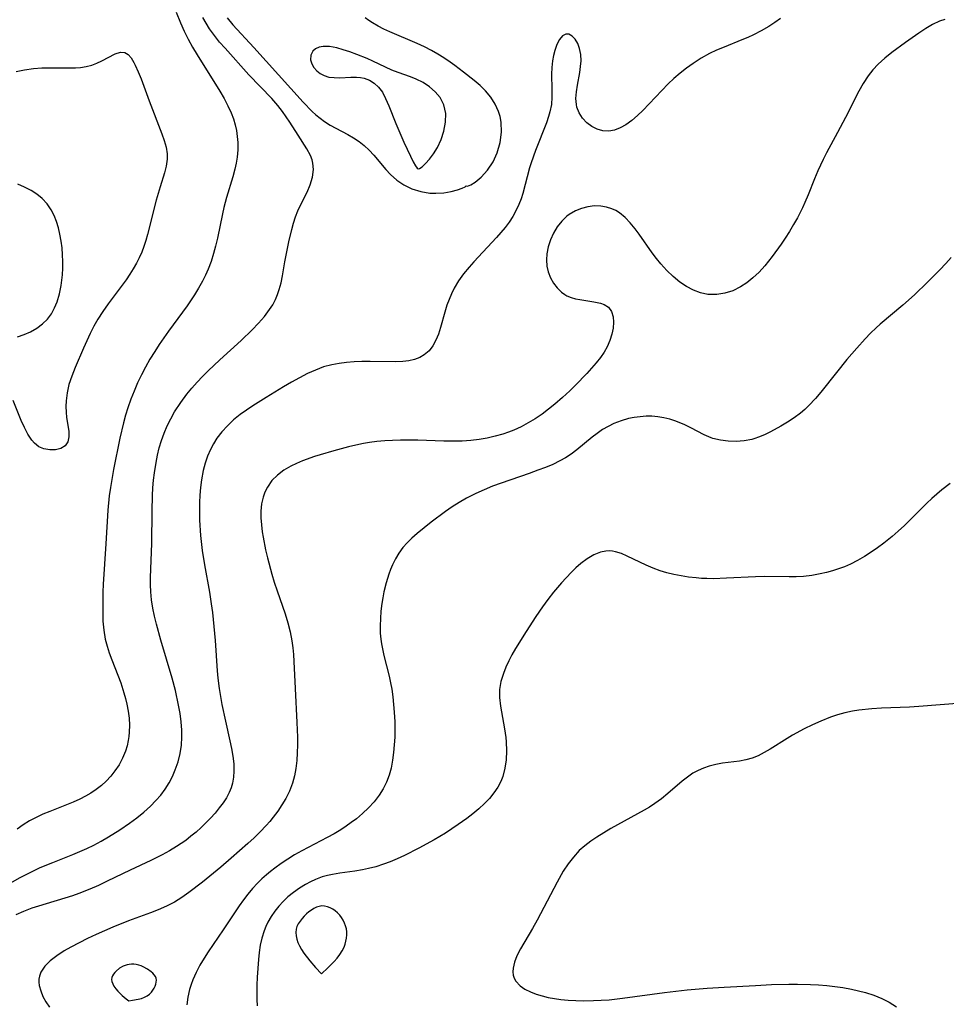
# Model space of a CAD drawing. Header units: inches. Extents: x 1073367 to 1082519, y 1569854 to 1574957.
# Tile 447 of 565: x 1078256 to 1078448, y 1574098 to 1574302. Entities that reach past the tile are written whole.
import ezdxf

# ---------------------------------------------------------------- set-up
doc = ezdxf.new("R2010")
doc.units = ezdxf.units.IN
doc.header["$MEASUREMENT"] = 0
doc.layers.add('CGG_CurvaNivelLidar_v1', color=7, linetype='Continuous', lineweight=30, true_color=0x008008)

msp = doc.modelspace()

# ---------------------------------------------------------------- linework, layer by layer
at = {"layer": 'CGG_CurvaNivelLidar_v1'}
for points in [[(1078249.4523, 1574120.5895, 71), (1078255.9772, 1574124.2578, 71), (1078257.8747, 1574125.2798, 71), (1078260.097, 1574126.3401, 71), (1078262.7227, 1574127.4251, 71), (1078266.9109, 1574129.0509, 71), (1078268.3529, 1574129.6517, 71), (1078269.8036, 1574130.3131, 71), (1078271.2336, 1574131.0212, 71), (1078272.7689, 1574131.8392, 71), (1078274.2806, 1574132.7014, 71), (1078276.6121, 1574134.1487, 71), (1078278.6299, 1574135.524, 71), (1078280.1604, 1574136.6579, 71), (1078281.632, 1574137.85, 71), (1078283.0256, 1574139.1126, 71), (1078284.1087, 1574140.2264, 71), (1078285.1151, 1574141.3975, 71), (1078286.0357, 1574142.6251, 71), (1078286.856, 1574143.9117, 71), (1078287.2123, 1574144.5576, 71), (1078287.7058, 1574145.5714, 71), (1078288.1405, 1574146.612, 71), (1078288.7097, 1574148.2911, 71), (1078289.1379, 1574150.0128, 71), (1078289.4126, 1574151.7679, 71), (1078289.5151, 1574153.4123, 71), (1078289.4942, 1574154.8179, 71), (1078289.3592, 1574156.5547, 71), (1078289.1295, 1574158.2975, 71), (1078288.8248, 1574160.0424, 71), (1078288.1601, 1574163.0454, 71), (1078287.4667, 1574165.6634, 71), (1078285.1478, 1574173.4907, 71), (1078284.2425, 1574176.8155, 71), (1078283.8417, 1574178.5096, 71), (1078283.5011, 1574180.1841, 71), (1078283.2315, 1574181.8626, 71), (1078283.0537, 1574183.546, 71), (1078282.9862, 1574185.0283, 71), (1078282.9853, 1574186.515, 71), (1078283.2798, 1574193.5629, 71), (1078283.3331, 1574200.2792, 71), (1078283.4125, 1574203.5484, 71), (1078283.5089, 1574205.114, 71), (1078283.6471, 1574206.6746, 71), (1078283.8261, 1574208.2283, 71), (1078284.1503, 1574210.3774, 71), (1078284.4461, 1574211.893, 71), (1078284.8078, 1574213.3896, 71), (1078285.2741, 1574214.9451, 71), (1078285.8283, 1574216.4698, 71), (1078286.4752, 1574217.9711, 71), (1078287.2027, 1574219.4372, 71), (1078288.0045, 1574220.8672, 71), (1078289.2622, 1574222.8194, 71), (1078290.5503, 1574224.5498, 71), (1078291.5805, 1574225.8053, 71), (1078292.6562, 1574227.0285, 71), (1078293.7725, 1574228.2204, 71), (1078294.9484, 1574229.4049, 71), (1078297.3798, 1574231.7019, 71), (1078301.7918, 1574235.6833, 71), (1078304.101, 1574237.8927, 71), (1078305.4017, 1574239.2553, 71), (1078306.6153, 1574240.6609, 71), (1078307.712, 1574242.1214, 71), (1078308.3478, 1574243.1144, 71), (1078308.9098, 1574244.1576, 71), (1078309.3593, 1574245.1915, 71), (1078309.727, 1574246.2569, 71), (1078310.0927, 1574247.6553, 71), (1078310.3791, 1574249.0821, 71), (1078310.8805, 1574251.9769, 71), (1078311.7004, 1574256.1341, 71), (1078312.291, 1574258.735, 71), (1078312.6373, 1574260.0028, 71), (1078313.0684, 1574261.3366, 71), (1078313.5746, 1574262.6158, 71), (1078314.2073, 1574263.9202, 71), (1078315.515, 1574266.4424, 71), (1078316.1534, 1574267.9999, 71), (1078316.5964, 1574269.5783, 71), (1078316.7888, 1574271.1492, 71), (1078316.6972, 1574272.4831, 71), (1078316.5304, 1574273.1847, 71), (1078316.2012, 1574274.0681, 71), (1078315.461, 1574275.4655, 71), (1078313.605, 1574278.2859, 71), (1078311.8754, 1574280.9892, 71), (1078310.3648, 1574283.1691, 71), (1078309.3962, 1574284.4147, 71), (1078308.1513, 1574285.8624, 71), (1078303.4264, 1574290.8272, 71), (1078298.4619, 1574296.3008, 71), (1078297.3375, 1574297.6024, 71), (1078296.2648, 1574298.9384, 71), (1078295.266, 1574300.3211, 71), (1078294.5286, 1574301.4805, 71), (1078293.8568, 1574302.6763, 71)], [(1078413.7377, 1574302.4977, 71.5), (1078412.539, 1574301.6528, 71.5), (1078411.3051, 1574300.8541, 71.5), (1078409.7261, 1574299.9232, 71.5), (1078408.0995, 1574299.0773, 71.5), (1078406.9016, 1574298.5304, 71.5), (1078405.685, 1574298.0216, 71.5), (1078401.9956, 1574296.567, 71.5), (1078400.4574, 1574295.9233, 71.5), (1078398.9556, 1574295.2208, 71.5), (1078397.256, 1574294.2806, 71.5), (1078395.5823, 1574293.1795, 71.5), (1078394.2061, 1574292.1926, 71.5), (1078392.8662, 1574291.1541, 71.5), (1078391.5824, 1574290.0506, 71.5), (1078390.3965, 1574288.9045, 71.5), (1078385.1471, 1574283.4229, 71.5), (1078384.0139, 1574282.3252, 71.5), (1078382.8398, 1574281.3223, 71.5), (1078381.6266, 1574280.4526, 71.5), (1078380.4655, 1574279.8027, 71.5), (1078379.2841, 1574279.3441, 71.5), (1078378.0954, 1574279.1219, 71.5), (1078376.862, 1574279.183, 71.5), (1078375.6666, 1574279.5116, 71.5), (1078374.5437, 1574280.069, 71.5), (1078373.5094, 1574280.8449, 71.5), (1078372.6231, 1574281.793, 71.5), (1078371.9251, 1574282.8843, 71.5), (1078371.4672, 1574284.0999, 71.5), (1078371.3636, 1574284.6179, 71.5), (1078371.2784, 1574285.9151, 71.5), (1078371.3665, 1574287.2736, 71.5), (1078371.5667, 1574288.6674, 71.5), (1078372.055, 1574291.302, 71.5), (1078372.2415, 1574292.5145, 71.5), (1078372.3337, 1574293.7008, 71.5), (1078372.2729, 1574295.008, 71.5), (1078372.0393, 1574296.2249, 71.5), (1078371.6455, 1574297.3028, 71.5), (1078371.116, 1574298.1771, 71.5), (1078370.4911, 1574298.8283, 71.5), (1078369.821, 1574299.2103, 71.5), (1078369.1535, 1574299.2616, 71.5), (1078368.4726, 1574298.8859, 71.5), (1078367.8577, 1574298.136, 71.5), (1078367.3182, 1574297.105, 71.5), (1078366.8675, 1574295.8652, 71.5), (1078366.5947, 1574294.8135, 71.5), (1078366.3951, 1574293.6928, 71.5), (1078366.2641, 1574292.3241, 71.5), (1078366.2236, 1574290.9104, 71.5), (1078366.2914, 1574287.763, 71.5), (1078366.2848, 1574286.1853, 71.5), (1078366.1631, 1574284.62, 71.5), (1078365.8841, 1574283.1515, 71.5), (1078365.5953, 1574282.1223, 71.5), (1078365.1433, 1574280.807, 71.5), (1078362.8758, 1574275.0859, 71.5), (1078361.9508, 1574272.5043, 71.5), (1078361.6274, 1574271.4779, 71.5), (1078360.2452, 1574266.1981, 71.5), (1078359.8696, 1574265.0441, 71.5), (1078359.4349, 1574263.9124, 71.5), (1078358.8917, 1574262.7184, 71.5), (1078358.1975, 1574261.4332, 71.5), (1078357.4061, 1574260.2051, 71.5), (1078356.5838, 1574259.1219, 71.5), (1078355.6976, 1574258.0767, 71.5), (1078354.772, 1574257.0496, 71.5), (1078350.0696, 1574251.995, 71.5), (1078349.0841, 1574250.8889, 71.5), (1078347.9488, 1574249.5009, 71.5), (1078346.9104, 1574248.0567, 71.5), (1078345.9988, 1574246.5457, 71.5), (1078345.429, 1574245.3938, 71.5), (1078344.9342, 1574244.2096, 71.5), (1078344.5042, 1574243.0033, 71.5), (1078344.0577, 1574241.5425, 71.5), (1078343.1714, 1574238.3815, 71.5), (1078342.7345, 1574237.0307, 71.5), (1078342.224, 1574235.7586, 71.5), (1078341.5983, 1574234.5973, 71.5), (1078340.7891, 1574233.5483, 71.5), (1078339.8117, 1574232.6886, 71.5), (1078338.8561, 1574232.1307, 71.5), (1078337.801, 1574231.7253, 71.5), (1078336.6026, 1574231.4503, 71.5), (1078335.3341, 1574231.2991, 71.5), (1078333.7548, 1574231.2335, 71.5), (1078328.5876, 1574231.3202, 71.5), (1078326.8252, 1574231.3006, 71.5), (1078325.2579, 1574231.2368, 71.5), (1078323.6949, 1574231.1182, 71.5), (1078322.1442, 1574230.9281, 71.5), (1078320.6142, 1574230.646, 71.5), (1078318.9156, 1574230.1883, 71.5), (1078317.2192, 1574229.5599, 71.5), (1078315.5608, 1574228.8062, 71.5), (1078313.9274, 1574227.9648, 71.5), (1078312.2436, 1574227.0281, 71.5), (1078310.5702, 1574226.0507, 71.5), (1078306.9817, 1574223.875, 71.5), (1078304.2342, 1574222.144, 71.5), (1078302.8966, 1574221.2439, 71.5), (1078301.6003, 1574220.3045, 71.5), (1078300.2303, 1574219.2, 71.5), (1078298.9522, 1574218.0147, 71.5), (1078297.8055, 1574216.7559, 71.5), (1078296.7782, 1574215.4108, 71.5), (1078296.0506, 1574214.2769, 71.5), (1078295.4166, 1574213.0908, 71.5), (1078294.8221, 1574211.6896, 71.5), (1078294.34, 1574210.2346, 71.5), (1078293.9521, 1574208.7383, 71.5), (1078293.5773, 1574206.7898, 71.5), (1078293.364, 1574205.2064, 71.5), (1078293.2228, 1574203.6059, 71.5), (1078293.1532, 1574202.0521, 71.5), (1078293.1389, 1574200.4905, 71.5), (1078293.1911, 1574198.3811, 71.5), (1078293.3967, 1574195.2177, 71.5), (1078293.7379, 1574192.1427, 71.5), (1078294.1969, 1574189.1643, 71.5), (1078295.2182, 1574183.4874, 71.5), (1078295.5974, 1574181.048, 71.5), (1078295.8267, 1574179.2748, 71.5), (1078296.412, 1574173.4668, 71.5), (1078296.861, 1574167.1475, 71.5), (1078296.9979, 1574165.6037, 71.5), (1078297.2544, 1574163.4812, 71.5), (1078297.5082, 1574161.8619, 71.5), (1078297.8235, 1574160.1492, 71.5), (1078298.548, 1574156.7478, 71.5), (1078299.4882, 1574152.6171, 71.5), (1078299.8121, 1574151.026, 71.5), (1078300.0783, 1574149.4509, 71.5), (1078300.2576, 1574147.8959, 71.5), (1078300.3146, 1574146.3673, 71.5), (1078300.2362, 1574145.0933, 71.5), (1078300.0161, 1574143.8533, 71.5), (1078299.7138, 1574142.8616, 71.5), (1078299.3107, 1574141.8991, 71.5), (1078298.7385, 1574140.826, 71.5), (1078298.0694, 1574139.7864, 71.5), (1078297.2625, 1574138.702, 71.5), (1078296.3836, 1574137.6456, 71.5), (1078295.4492, 1574136.6124, 71.5), (1078294.4889, 1574135.6186, 71.5), (1078293.4895, 1574134.6492, 71.5), (1078292.4505, 1574133.7111, 71.5), (1078291.393, 1574132.8297, 71.5), (1078290.2971, 1574131.9891, 71.5), (1078289.3558, 1574131.323, 71.5), (1078288.3892, 1574130.6895, 71.5), (1078286.9316, 1574129.8202, 71.5), (1078285.4345, 1574129.007, 71.5), (1078283.0404, 1574127.814, 71.5), (1078278.7672, 1574125.7992, 71.5), (1078274.0199, 1574123.4959, 71.5), (1078272.2126, 1574122.6426, 71.5), (1078270.3865, 1574121.8348, 71.5), (1078268.1176, 1574120.9472, 71.5), (1078266.8307, 1574120.5048, 71.5), (1078259.7782, 1574118.3634, 71.5), (1078258.3632, 1574117.8884, 71.5), (1078256.678, 1574117.2452, 71.5), (1078255.0362, 1574116.5333, 71.5)], [(1078288.2993, 1574303.824, 70.5), (1078289.2239, 1574301.5698, 70.5), (1078289.9967, 1574299.8585, 70.5), (1078290.8256, 1574298.1772, 70.5), (1078291.7196, 1574296.5343, 70.5), (1078292.6884, 1574294.9217, 70.5), (1078297.3874, 1574287.3789, 70.5), (1078298.2649, 1574285.8935, 70.5), (1078299.0733, 1574284.3944, 70.5), (1078299.768, 1574282.9001, 70.5), (1078300.2074, 1574281.6925, 70.5), (1078300.5537, 1574280.4551, 70.5), (1078300.8078, 1574279.2333, 70.5), (1078300.9846, 1574277.9963, 70.5), (1078301.0841, 1574276.7496, 70.5), (1078301.0963, 1574275.2258, 70.5), (1078300.9776, 1574273.7038, 70.5), (1078300.7794, 1574272.4763, 70.5), (1078300.5089, 1574271.2517, 70.5), (1078300.0789, 1574269.6358, 70.5), (1078298.7948, 1574265.3316, 70.5), (1078298.2431, 1574263.2968, 70.5), (1078297.9277, 1574261.9536, 70.5), (1078296.896, 1574256.9378, 70.5), (1078296.5162, 1574255.2782, 70.5), (1078296.0939, 1574253.7166, 70.5), (1078295.5577, 1574252.0855, 70.5), (1078294.9375, 1574250.4836, 70.5), (1078294.38, 1574249.2114, 70.5), (1078293.7689, 1574247.9629, 70.5), (1078292.9773, 1574246.5296, 70.5), (1078292.1172, 1574245.1305, 70.5), (1078290.5859, 1574242.8964, 70.5), (1078286.7269, 1574237.6395, 70.5), (1078284.8088, 1574234.8507, 70.5), (1078283.8688, 1574233.3952, 70.5), (1078282.8905, 1574231.7966, 70.5), (1078281.9625, 1574230.1715, 70.5), (1078281.1076, 1574228.5426, 70.5), (1078280.3116, 1574226.8864, 70.5), (1078279.5765, 1574225.2041, 70.5), (1078278.9093, 1574223.4953, 70.5), (1078278.3112, 1574221.7405, 70.5), (1078277.8379, 1574220.1732, 70.5), (1078277.4056, 1574218.592, 70.5), (1078276.6401, 1574215.3997, 70.5), (1078275.3189, 1574208.9306, 70.5), (1078274.664, 1574205.2205, 70.5), (1078274.4081, 1574203.4389, 70.5), (1078274.1142, 1574200.4554, 70.5), (1078273.7205, 1574193.4972, 70.5), (1078273.2041, 1574185.1521, 70.5), (1078273.1338, 1574183.5003, 70.5), (1078273.0728, 1574180.5644, 70.5), (1078273.0794, 1574179.1088, 70.5), (1078273.1326, 1574177.4379, 70.5), (1078273.2998, 1574175.5633, 70.5), (1078273.6163, 1574173.7142, 70.5), (1078273.9872, 1574172.2793, 70.5), (1078274.444, 1574170.8598, 70.5), (1078274.9588, 1574169.4494, 70.5), (1078276.8195, 1574164.6547, 70.5), (1078277.497, 1574162.616, 70.5), (1078277.8217, 1574161.4347, 70.5), (1078278.0962, 1574160.2461, 70.5), (1078278.3602, 1574158.7824, 70.5), (1078278.5383, 1574157.3183, 70.5), (1078278.6209, 1574155.8603, 70.5), (1078278.5927, 1574154.416, 70.5), (1078278.5101, 1574153.5297, 70.5), (1078278.3817, 1574152.7098, 70.5), (1078278.1271, 1574151.6002, 70.5), (1078277.7876, 1574150.5141, 70.5), (1078277.1941, 1574149.0719, 70.5), (1078276.4655, 1574147.6892, 70.5), (1078275.6107, 1574146.3772, 70.5), (1078274.7498, 1574145.2857, 70.5), (1078273.7944, 1574144.27, 70.5), (1078272.8004, 1574143.3805, 70.5), (1078271.737, 1574142.5606, 70.5), (1078270.6172, 1574141.8037, 70.5), (1078269.5023, 1574141.1359, 70.5), (1078268.3482, 1574140.5269, 70.5), (1078266.9815, 1574139.9025, 70.5), (1078265.5823, 1574139.3345, 70.5), (1078262.0767, 1574138.0012, 70.5), (1078260.6424, 1574137.4106, 70.5), (1078259.2408, 1574136.757, 70.5), (1078257.8906, 1574136.0215, 70.5), (1078256.5846, 1574135.2069, 70.5), (1078255.3172, 1574134.3268, 70.5)], [(1078298.8869, 1574302.6463, 71.5), (1078300.079, 1574301.1842, 71.5), (1078304.4448, 1574296.4368, 71.5), (1078314.7056, 1574285.1114, 71.5), (1078316.5654, 1574283.197, 71.5), (1078317.2961, 1574282.5256, 71.5), (1078318.1951, 1574281.7862, 71.5), (1078319.1334, 1574281.108, 71.5), (1078320.285, 1574280.385, 71.5), (1078321.4681, 1574279.7228, 71.5), (1078323.9354, 1574278.4203, 71.5), (1078325.1263, 1574277.7249, 71.5), (1078326.2708, 1574276.9606, 71.5), (1078327.3503, 1574276.1136, 71.5), (1078328.375, 1574275.1513, 71.5), (1078329.3392, 1574274.1155, 71.5), (1078331.8578, 1574271.1374, 71.5), (1078332.777, 1574270.1046, 71.5), (1078334.1155, 1574268.9196, 71.5), (1078335.5878, 1574267.9594, 71.5), (1078337.2318, 1574267.1758, 71.5), (1078339.0635, 1574266.5844, 71.5), (1078340.9408, 1574266.2664, 71.5), (1078342.2067, 1574266.2154, 71.5), (1078343.873, 1574266.3213, 71.5), (1078345.3886, 1574266.5718, 71.5), (1078346.6796, 1574266.9047, 71.5), (1078347.6737, 1574267.2576, 71.5), (1078348.2882, 1574267.5547, 71.5), (1078348.5, 1574267.7416, 71.5), (1078348.7852, 1574267.7159, 71.5), (1078349.4327, 1574267.9711, 71.5), (1078350.3289, 1574268.5054, 71.5), (1078351.6034, 1574269.5514, 71.5), (1078352.907, 1574270.9889, 71.5), (1078354.0818, 1574272.7529, 71.5), (1078354.9364, 1574274.6171, 71.5), (1078355.5421, 1574276.7588, 71.5), (1078355.8121, 1574278.9193, 71.5), (1078355.7472, 1574280.9699, 71.5), (1078355.5356, 1574282.1421, 71.5), (1078355.1927, 1574283.2005, 71.5), (1078354.482, 1574284.7273, 71.5), (1078353.5816, 1574286.1593, 71.5), (1078352.5093, 1574287.4813, 71.5), (1078351.3731, 1574288.6011, 71.5), (1078350.1419, 1574289.6527, 71.5), (1078347.9712, 1574291.3682, 71.5), (1078346.1184, 1574292.7584, 71.5), (1078345.1485, 1574293.446, 71.5), (1078343.8898, 1574294.2977, 71.5), (1078342.6034, 1574295.1089, 71.5), (1078341.2822, 1574295.8636, 71.5), (1078339.8198, 1574296.5994, 71.5), (1078338.3247, 1574297.2777, 71.5), (1078332.6495, 1574299.698, 71.5), (1078331.4216, 1574300.2751, 71.5), (1078330.2272, 1574300.8885, 71.5), (1078329.0777, 1574301.551, 71.5), (1078328.2858, 1574302.0653, 71.5), (1078327.5279, 1574302.6155, 71.5)], [(1078447.8171, 1574302.2701, 72), (1078446.72, 1574301.9236, 72), (1078445.2799, 1574301.2485, 72), (1078443.8536, 1574300.4003, 72), (1078442.4234, 1574299.4433, 72), (1078439.6546, 1574297.4777, 72), (1078436.8327, 1574295.398, 72), (1078435.366, 1574294.2326, 72), (1078433.9778, 1574292.9876, 72), (1078432.8722, 1574291.8222, 72), (1078431.8699, 1574290.5676, 72), (1078430.852, 1574289.0172, 72), (1078429.938, 1574287.3821, 72), (1078427.2157, 1574281.967, 72), (1078425.5606, 1574278.8291, 72), (1078423.2675, 1574274.5855, 72), (1078422.5717, 1574273.2314, 72), (1078421.4577, 1574270.8502, 72), (1078420.7726, 1574269.216, 72), (1078419.4574, 1574265.9198, 72), (1078418.7685, 1574264.2834, 72), (1078418.2814, 1574263.2137, 72), (1078417.2318, 1574261.1452, 72), (1078416.4318, 1574259.7208, 72), (1078415.5886, 1574258.3195, 72), (1078414.7065, 1574256.9422, 72), (1078413.8226, 1574255.6395, 72), (1078411.9778, 1574253.1077, 72), (1078410.4495, 1574251.1917, 72), (1078409.2579, 1574249.8662, 72), (1078407.9977, 1574248.649, 72), (1078406.7485, 1574247.6395, 72), (1078405.4274, 1574246.7814, 72), (1078403.8344, 1574246.0201, 72), (1078402.1793, 1574245.4954, 72), (1078400.4943, 1574245.2209, 72), (1078398.6169, 1574245.2555, 72), (1078397.1063, 1574245.5833, 72), (1078395.6315, 1574246.1419, 72), (1078394.205, 1574246.8911, 72), (1078392.8424, 1574247.8054, 72), (1078391.4517, 1574248.9595, 72), (1078390.1441, 1574250.2355, 72), (1078388.9108, 1574251.5883, 72), (1078387.9814, 1574252.7098, 72), (1078387.118, 1574253.8807, 72), (1078384.3636, 1574257.7708, 72), (1078383.5579, 1574258.8304, 72), (1078382.537, 1574260.0598, 72), (1078381.4593, 1574261.1768, 72), (1078380.3026, 1574262.132, 72), (1078379.5173, 1574262.6291, 72), (1078378.6933, 1574263.0283, 72), (1078377.6308, 1574263.3744, 72), (1078376.4522, 1574263.5704, 72), (1078375.1021, 1574263.5905, 72), (1078373.7499, 1574263.4213, 72), (1078372.4223, 1574263.078, 72), (1078371.1481, 1574262.5655, 72), (1078369.877, 1574261.8256, 72), (1078369.3896, 1574261.4626, 72), (1078368.3172, 1574260.4413, 72), (1078367.3903, 1574259.2558, 72), (1078366.6053, 1574257.9501, 72), (1078365.9689, 1574256.5597, 72), (1078365.5013, 1574255.1262, 72), (1078365.2215, 1574253.6646, 72), (1078365.1529, 1574252.3889, 72), (1078365.2488, 1574251.1339, 72), (1078365.5117, 1574249.9239, 72), (1078365.9754, 1574248.7138, 72), (1078366.5999, 1574247.5986, 72), (1078367.3551, 1574246.5972, 72), (1078368.2885, 1574245.6873, 72), (1078368.9911, 1574245.1983, 72), (1078369.4104, 1574244.9677, 72), (1078370.296, 1574244.5961, 72), (1078371.1793, 1574244.3466, 72), (1078372.0891, 1574244.1672, 72), (1078375.0093, 1574243.732, 72), (1078376.3428, 1574243.4348, 72), (1078377.1059, 1574243.1574, 72), (1078378.0182, 1574242.5704, 72), (1078378.6491, 1574241.7019, 72), (1078378.9791, 1574240.6253, 72), (1078379.0676, 1574239.4916, 72), (1078378.9785, 1574238.2653, 72), (1078378.7279, 1574236.9832, 72), (1078378.3211, 1574235.6782, 72), (1078377.7536, 1574234.3814, 72), (1078377.1216, 1574233.279, 72), (1078376.3315, 1574232.1379, 72), (1078375.4483, 1574231.0191, 72), (1078374.4969, 1574229.9156, 72), (1078373.4977, 1574228.8213, 72), (1078371.1753, 1574226.4152, 72), (1078369.9702, 1574225.2345, 72), (1078368.4607, 1574223.8297, 72), (1078366.9138, 1574222.4889, 72), (1078365.5902, 1574221.4242, 72), (1078364.2326, 1574220.4124, 72), (1078362.8379, 1574219.4647, 72), (1078361.3866, 1574218.5849, 72), (1078359.8943, 1574217.7905, 72), (1078358.361, 1574217.0913, 72), (1078357.2528, 1574216.6611, 72), (1078356.1262, 1574216.2816, 72), (1078354.4958, 1574215.8213, 72), (1078352.8411, 1574215.4466, 72), (1078351.1678, 1574215.1524, 72), (1078349.48, 1574214.9394, 72), (1078348.5327, 1574214.8581, 72), (1078347.6931, 1574214.8099, 72), (1078345.7789, 1574214.7665, 72), (1078343.8564, 1574214.7891, 72), (1078338.4741, 1574214.9883, 72), (1078336.5033, 1574215.0299, 72), (1078334.8666, 1574215.0193, 72), (1078333.2329, 1574214.9648, 72), (1078331.6041, 1574214.8652, 72), (1078329.9829, 1574214.7168, 72), (1078328.461, 1574214.5223, 72), (1078327.1905, 1574214.3056, 72), (1078325.6176, 1574213.9807, 72), (1078324.0504, 1574213.6117, 72), (1078321.0636, 1574212.8251, 72), (1078318.2003, 1574211.9879, 72), (1078316.9966, 1574211.6025, 72), (1078314.5362, 1574210.7176, 72), (1078313.2987, 1574210.2001, 72), (1078312.1099, 1574209.6307, 72), (1078310.6375, 1574208.776, 72), (1078309.3137, 1574207.7789, 72), (1078308.1724, 1574206.6062, 72), (1078307.2466, 1574205.2777, 72), (1078306.7338, 1574204.25, 72), (1078306.3476, 1574203.1616, 72), (1078306.05, 1574201.7655, 72), (1078305.9162, 1574200.3112, 72), (1078305.9145, 1574198.8904, 72), (1078306.0097, 1574197.4421, 72), (1078306.181, 1574195.9746, 72), (1078306.3496, 1574194.8687, 72), (1078306.8656, 1574192.2591, 72), (1078307.264, 1574190.5685, 72), (1078308.17, 1574187.1924, 72), (1078308.6763, 1574185.5153, 72), (1078309.2557, 1574183.7417, 72), (1078310.9127, 1574178.9578, 72), (1078311.4955, 1574177.0845, 72), (1078311.9717, 1574175.2438, 72), (1078312.3372, 1574173.3846, 72), (1078312.533, 1574171.9558, 72), (1078312.6708, 1574170.518, 72), (1078312.7669, 1574169.0729, 72), (1078312.9911, 1574163.4582, 72), (1078313.3891, 1574156.4432, 72), (1078313.4976, 1574153.4251, 72), (1078313.5006, 1574151.7889, 72), (1078313.4522, 1574150.1639, 72), (1078313.3421, 1574148.5549, 72), (1078313.1463, 1574146.9018, 72), (1078312.8597, 1574145.3454, 72), (1078312.4501, 1574143.8297, 72), (1078311.8298, 1574142.2142, 72), (1078311.0541, 1574140.6571, 72), (1078310.2644, 1574139.3326, 72), (1078309.3928, 1574138.0463, 72), (1078308.4535, 1574136.7954, 72), (1078307.7437, 1574135.9206, 72), (1078307.0039, 1574135.066, 72), (1078305.7577, 1574133.7457, 72), (1078304.4957, 1574132.5257, 72), (1078303.1933, 1574131.3375, 72), (1078299.7244, 1574128.2648, 72), (1078297.5861, 1574126.4174, 72), (1078293.8006, 1574123.3192, 72), (1078290.9715, 1574121.1462, 72), (1078289.4825, 1574120.116, 72), (1078287.9419, 1574119.1744, 72), (1078286.3039, 1574118.327, 72), (1078284.6088, 1574117.5803, 72), (1078283.0154, 1574116.9635, 72), (1078278.4259, 1574115.295, 72), (1078275.2012, 1574114.0097, 72), (1078271.7024, 1574112.4804, 72), (1078269.9065, 1574111.6201, 72), (1078266.4911, 1574109.8385, 72), (1078265.089, 1574109.0461, 72), (1078263.5502, 1574108.0634, 72), (1078262.2059, 1574107.0098, 72), (1078261.0897, 1574105.8669, 72), (1078260.2763, 1574104.6345, 72), (1078259.9575, 1574103.7976, 72), (1078259.8412, 1574103.181, 72), (1078259.8247, 1574102.552, 72), (1078259.9084, 1574101.8502, 72), (1078260.2136, 1574100.7445, 72), (1078260.6916, 1574099.6241, 72), (1078261.3052, 1574098.4995, 72), (1078262.0257, 1574097.3811, 72)], [(1078255.1565, 1574291.4732, 70), (1078256.8234, 1574291.8224, 70), (1078258.701, 1574292.1129, 70), (1078260.4347, 1574292.2449, 70), (1078261.9543, 1574292.2789, 70), (1078266.3914, 1574292.225, 70), (1078267.4595, 1574292.2406, 70), (1078268.5026, 1574292.3122, 70), (1078269.6833, 1574292.5009, 70), (1078270.8192, 1574292.802, 70), (1078271.896, 1574293.2022, 70), (1078272.9096, 1574293.6701, 70), (1078275.6951, 1574295.1617, 70), (1078276.7428, 1574295.4975, 70), (1078277.6854, 1574295.4452, 70), (1078278.37, 1574295.0225, 70), (1078278.9823, 1574294.3048, 70), (1078279.5553, 1574293.3636, 70), (1078279.8428, 1574292.8125, 70), (1078280.4637, 1574291.4456, 70), (1078281.0378, 1574289.996, 70), (1078282.7392, 1574285.416, 70), (1078285.3682, 1574278.5665, 70), (1078285.8497, 1574277.1597, 70), (1078286.2225, 1574275.7662, 70), (1078286.4306, 1574274.378, 70), (1078286.44, 1574273.2726, 70), (1078286.2507, 1574271.8552, 70), (1078285.8993, 1574270.4342, 70), (1078284.9766, 1574267.5283, 70), (1078284.1608, 1574264.7603, 70), (1078282.4021, 1574257.7049, 70), (1078282.0428, 1574256.447, 70), (1078281.6377, 1574255.2073, 70), (1078281.1713, 1574253.9923, 70), (1078280.6468, 1574252.8369, 70), (1078280.0631, 1574251.7059, 70), (1078279.4037, 1574250.5466, 70), (1078278.6983, 1574249.4096, 70), (1078277.9486, 1574248.2972, 70), (1078274.2028, 1574243.2554, 70), (1078273.1126, 1574241.6946, 70), (1078272.0897, 1574240.0916, 70), (1078271.2631, 1574238.6294, 70), (1078270.4976, 1574237.1327, 70), (1078269.0858, 1574234.0838, 70), (1078267.3484, 1574230.0595, 70), (1078266.6545, 1574228.3102, 70), (1078266.0795, 1574226.5528, 70), (1078265.6944, 1574224.8564, 70), (1078265.4847, 1574223.1654, 70), (1078265.4446, 1574221.9721, 70), (1078265.4852, 1574220.8083, 70), (1078265.5936, 1574219.6886, 70), (1078266.0206, 1574216.8866, 70), (1078266.0631, 1574215.6747, 70), (1078265.8337, 1574214.6633, 70), (1078265.7368, 1574214.4604, 70), (1078265.5967, 1574214.2327, 70), (1078265.2618, 1574213.8535, 70), (1078264.3746, 1574213.3057, 70), (1078263.2868, 1574213.0151, 70), (1078262.0951, 1574212.9701, 70), (1078260.8879, 1574213.1808, 70), (1078259.838, 1574213.6352, 70), (1078258.8942, 1574214.3937, 70), (1078258.3767, 1574214.9846, 70), (1078257.5537, 1574216.2309, 70), (1078256.8463, 1574217.6129, 70), (1078256.1915, 1574219.1094, 70), (1078254.4811, 1574223.2656, 70)], [(1078255.3789, 1574236.4219, 70), (1078256.7628, 1574236.9112, 70), (1078258.0822, 1574237.4918, 70), (1078259.3959, 1574238.235, 70), (1078260.5864, 1574239.1137, 70), (1078261.6224, 1574240.1393, 70), (1078262.4234, 1574241.2337, 70), (1078263.083, 1574242.4413, 70), (1078263.6208, 1574243.7364, 70), (1078264.126, 1574245.3914, 70), (1078264.4768, 1574247.1164, 70), (1078264.6177, 1574248.2165, 70), (1078264.7119, 1574249.331, 70), (1078264.78, 1574250.6937, 70), (1078264.7974, 1574252.0644, 70), (1078264.7575, 1574253.4359, 70), (1078264.6453, 1574254.882, 70), (1078264.4637, 1574256.3126, 70), (1078264.215, 1574257.7182, 70), (1078263.9013, 1574259.0565, 70), (1078263.4914, 1574260.365, 70), (1078262.9843, 1574261.6156, 70), (1078262.3767, 1574262.7942, 70), (1078261.5305, 1574264.0557, 70), (1078260.5238, 1574265.163, 70), (1078259.4389, 1574266.031, 70), (1078258.2367, 1574266.7808, 70), (1078256.8759, 1574267.4849, 70), (1078255.4447, 1574268.1117, 70)], [(1078449.0884, 1574252.9136, 72.5), (1078447.9849, 1574251.6451, 72.5), (1078446.7554, 1574250.326, 72.5), (1078444.2017, 1574247.7696, 72.5), (1078441.4811, 1574245.1491, 72.5), (1078439.0628, 1574242.9862, 72.5), (1078434.4021, 1574239.0647, 72.5), (1078433.5674, 1574238.309, 72.5), (1078432.4079, 1574237.1827, 72.5), (1078431.2852, 1574236.0145, 72.5), (1078429.5244, 1574234.0705, 72.5), (1078427.5087, 1574231.7361, 72.5), (1078425.3099, 1574229.0711, 72.5), (1078422.0512, 1574224.9709, 72.5), (1078420.942, 1574223.6371, 72.5), (1078419.6024, 1574222.1757, 72.5), (1078418.7511, 1574221.3702, 72.5), (1078417.8564, 1574220.6172, 72.5), (1078416.54, 1574219.6473, 72.5), (1078415.1708, 1574218.7531, 72.5), (1078413.7716, 1574217.9104, 72.5), (1078411.6325, 1574216.721, 72.5), (1078410.5036, 1574216.1684, 72.5), (1078409.3586, 1574215.683, 72.5), (1078408.1941, 1574215.2847, 72.5), (1078407.777, 1574215.169, 72.5), (1078406.1489, 1574214.8537, 72.5), (1078404.5004, 1574214.7264, 72.5), (1078402.8533, 1574214.7715, 72.5), (1078401.2295, 1574214.9866, 72.5), (1078399.6514, 1574215.3813, 72.5), (1078399.2931, 1574215.5012, 72.5), (1078397.8757, 1574216.0938, 72.5), (1078395.1109, 1574217.5391, 72.5), (1078393.6999, 1574218.2404, 72.5), (1078392.8513, 1574218.6048, 72.5), (1078391.9853, 1574218.9332, 72.5), (1078390.7634, 1574219.3298, 72.5), (1078389.5199, 1574219.6464, 72.5), (1078388.2582, 1574219.8641, 72.5), (1078387.0442, 1574219.9648, 72.5), (1078385.823, 1574219.9677, 72.5), (1078384.5991, 1574219.8817, 72.5), (1078383.3801, 1574219.7143, 72.5), (1078382.1717, 1574219.4703, 72.5), (1078380.6256, 1574219.0386, 72.5), (1078379.1257, 1574218.4663, 72.5), (1078377.9234, 1574217.8727, 72.5), (1078376.7648, 1574217.1853, 72.5), (1078375.6494, 1574216.4193, 72.5), (1078374.6074, 1574215.616, 72.5), (1078371.4591, 1574213.0001, 72.5), (1078370.2961, 1574212.1281, 72.5), (1078369.1295, 1574211.3755, 72.5), (1078367.9073, 1574210.6953, 72.5), (1078366.4438, 1574209.9891, 72.5), (1078364.9333, 1574209.3468, 72.5), (1078363.3881, 1574208.75, 72.5), (1078361.5785, 1574208.0995, 72.5), (1078355.7275, 1574206.0973, 72.5), (1078353.9587, 1574205.437, 72.5), (1078352.2118, 1574204.7263, 72.5), (1078350.4948, 1574203.9557, 72.5), (1078348.5467, 1574202.9626, 72.5), (1078347.055, 1574202.0912, 72.5), (1078345.6013, 1574201.1574, 72.5), (1078344.1787, 1574200.1775, 72.5), (1078341.257, 1574198.0071, 72.5), (1078339.7663, 1574196.8287, 72.5), (1078338.3192, 1574195.6332, 72.5), (1078337.2367, 1574194.6857, 72.5), (1078336.2535, 1574193.7292, 72.5), (1078335.3496, 1574192.7102, 72.5), (1078334.5254, 1574191.5917, 72.5), (1078333.8015, 1574190.4028, 72.5), (1078333.1761, 1574189.153, 72.5), (1078332.7759, 1574188.1936, 72.5), (1078332.4199, 1574187.2102, 72.5), (1078331.8662, 1574185.3905, 72.5), (1078331.4189, 1574183.5253, 72.5), (1078331.1893, 1574182.317, 72.5), (1078330.9991, 1574181.0994, 72.5), (1078330.8119, 1574179.5668, 72.5), (1078330.6867, 1574178.03, 72.5), (1078330.6348, 1574176.493, 72.5), (1078330.6716, 1574174.9593, 72.5), (1078330.7769, 1574173.7454, 72.5), (1078330.9189, 1574172.747, 72.5), (1078331.1034, 1574171.7525, 72.5), (1078331.4281, 1574170.3115, 72.5), (1078332.4871, 1574166.0678, 72.5), (1078332.7835, 1574164.7011, 72.5), (1078333.0395, 1574163.3245, 72.5), (1078333.2715, 1574161.7494, 72.5), (1078333.4466, 1574160.1653, 72.5), (1078333.5726, 1574158.5756, 72.5), (1078333.6664, 1574156.5751, 72.5), (1078333.6897, 1574154.9979, 72.5), (1078333.6663, 1574153.4267, 72.5), (1078333.5877, 1574151.8058, 72.5), (1078333.4485, 1574150.202, 72.5), (1078333.2397, 1574148.6223, 72.5), (1078332.9249, 1574146.9792, 72.5), (1078332.5194, 1574145.4808, 72.5), (1078331.9792, 1574144.0428, 72.5), (1078331.2715, 1574142.6612, 72.5), (1078330.4218, 1574141.3505, 72.5), (1078329.3765, 1574140.0121, 72.5), (1078328.2177, 1574138.7468, 72.5), (1078326.9973, 1574137.5857, 72.5), (1078325.7041, 1574136.486, 72.5), (1078324.6643, 1574135.6754, 72.5), (1078323.591, 1574134.9024, 72.5), (1078322.4833, 1574134.1727, 72.5), (1078321.0865, 1574133.3458, 72.5), (1078319.6524, 1574132.5713, 72.5), (1078314.419, 1574129.836, 72.5), (1078312.8824, 1574128.9637, 72.5), (1078311.4868, 1574128.1096, 72.5), (1078310.1253, 1574127.2075, 72.5), (1078308.804, 1574126.2535, 72.5), (1078307.9157, 1574125.5583, 72.5), (1078307.0533, 1574124.8333, 72.5), (1078306.1138, 1574123.9772, 72.5), (1078305.2105, 1574123.0829, 72.5), (1078304.1946, 1574121.9859, 72.5), (1078303.2254, 1574120.8446, 72.5), (1078302.3009, 1574119.6636, 72.5), (1078301.4094, 1574118.4339, 72.5), (1078300.5491, 1574117.1779, 72.5), (1078298.0857, 1574113.4333, 72.5), (1078294.9953, 1574108.8808, 72.5), (1078294.1377, 1574107.5563, 72.5), (1078293.2603, 1574106.0901, 72.5), (1078292.4679, 1574104.5991, 72.5), (1078291.7892, 1574103.0791, 72.5), (1078291.4186, 1574102.058, 72.5), (1078291.111, 1574101.0268, 72.5), (1078290.7596, 1574099.4334, 72.5), (1078290.5631, 1574097.8456, 72.5)], [(1078448.9192, 1574205.9956, 73), (1078447.1897, 1574204.6764, 73), (1078446.1485, 1574203.8158, 73), (1078445.1331, 1574202.9243, 73), (1078444.0737, 1574201.9357, 73), (1078439.4526, 1574197.3342, 73), (1078438.1373, 1574196.0957, 73), (1078436.9042, 1574195.0178, 73), (1078435.1825, 1574193.638, 73), (1078433.8646, 1574192.6688, 73), (1078432.5169, 1574191.7476, 73), (1078431.1415, 1574190.8771, 73), (1078429.6967, 1574190.0425, 73), (1078428.2163, 1574189.2873, 73), (1078427.0032, 1574188.754, 73), (1078425.7655, 1574188.284, 73), (1078424.5061, 1574187.8773, 73), (1078423.2399, 1574187.5373, 73), (1078421.9588, 1574187.2534, 73), (1078420.2341, 1574186.9552, 73), (1078418.4935, 1574186.7561, 73), (1078416.9896, 1574186.6702, 73), (1078415.4787, 1574186.6448, 73), (1078410.368, 1574186.7089, 73), (1078408.537, 1574186.6853, 73), (1078402.5191, 1574186.3604, 73), (1078399.7894, 1574186.2755, 73), (1078398.4241, 1574186.2853, 73), (1078397.3065, 1574186.3337, 73), (1078396.1922, 1574186.4195, 73), (1078394.6373, 1574186.6007, 73), (1078393.0956, 1574186.8484, 73), (1078391.572, 1574187.16, 73), (1078390.1594, 1574187.5135, 73), (1078388.7752, 1574187.9346, 73), (1078387.2876, 1574188.4847, 73), (1078385.8433, 1574189.1019, 73), (1078381.9139, 1574190.9752, 73), (1078380.6886, 1574191.4828, 73), (1078379.4796, 1574191.8543, 73), (1078378.8587, 1574191.9733, 73), (1078378.2792, 1574192.0286, 73), (1078377.4669, 1574192.0034, 73), (1078376.3828, 1574191.7797, 73), (1078374.9915, 1574191.218, 73), (1078373.6281, 1574190.4154, 73), (1078372.2996, 1574189.4221, 73), (1078371.2639, 1574188.5133, 73), (1078370.2502, 1574187.5287, 73), (1078368.2676, 1574185.4066, 73), (1078366.609, 1574183.4724, 73), (1078365.4392, 1574181.9683, 73), (1078364.3131, 1574180.4162, 73), (1078362.9546, 1574178.4459, 73), (1078360.9088, 1574175.3377, 73), (1078358.7172, 1574171.7893, 73), (1078357.9991, 1574170.4995, 73), (1078357.3394, 1574169.2017, 73), (1078356.7449, 1574167.9012, 73), (1078356.2261, 1574166.6027, 73), (1078355.708, 1574164.9634, 73), (1078355.4184, 1574163.3137, 73), (1078355.4177, 1574161.6054, 73), (1078355.6217, 1574159.8573, 73), (1078356.4376, 1574155.1196, 73), (1078356.6945, 1574153.2932, 73), (1078356.7793, 1574152.3957, 73), (1078356.8499, 1574150.5453, 73), (1078356.7734, 1574148.7157, 73), (1078356.5319, 1574146.9303, 73), (1078356.0935, 1574145.2168, 73), (1078355.714, 1574144.233, 73), (1078355.0539, 1574142.9905, 73), (1078354.2425, 1574141.8164, 73), (1078353.3109, 1574140.6994, 73), (1078352.2831, 1574139.6312, 73), (1078351.118, 1574138.553, 73), (1078349.886, 1574137.5153, 73), (1078348.601, 1574136.5134, 73), (1078346.8619, 1574135.2572, 73), (1078344.1958, 1574133.5038, 73), (1078341.8675, 1574132.1086, 73), (1078338.7057, 1574130.3737, 73), (1078335.6999, 1574128.8453, 73), (1078334.1766, 1574128.1444, 73), (1078332.7509, 1574127.5542, 73), (1078331.3086, 1574127.0223, 73), (1078329.7674, 1574126.5278, 73), (1078328.2095, 1574126.1162, 73), (1078326.9773, 1574125.8608, 73), (1078325.4213, 1574125.612, 73), (1078322.3105, 1574125.1919, 73), (1078320.7742, 1574124.9299, 73), (1078319.6959, 1574124.688, 73), (1078318.6361, 1574124.3878, 73), (1078317.2436, 1574123.8788, 73), (1078316.1867, 1574123.4001, 73), (1078315.1598, 1574122.858, 73), (1078313.8816, 1574122.0732, 73), (1078312.6612, 1574121.1997, 73), (1078311.5075, 1574120.2411, 73), (1078310.5484, 1574119.3199, 73), (1078309.6532, 1574118.3389, 73), (1078308.8262, 1574117.3037, 73), (1078308.05, 1574116.1786, 73), (1078307.3653, 1574115.0008, 73), (1078306.9332, 1574114.1128, 73), (1078306.5599, 1574113.1989, 73), (1078306.098, 1574111.727, 73), (1078305.7688, 1574110.2127, 73), (1078305.5598, 1574108.7375, 73), (1078305.4179, 1574107.2455, 73), (1078305.1526, 1574103.5868, 73), (1078305.0672, 1574101.9493, 73), (1078305.0329, 1574100.3282, 73), (1078305.061, 1574098.9747, 73), (1078305.1572, 1574097.6499, 73)], [(1078451.2547, 1574160.4512, 73.5), (1078442.3816, 1574159.7711, 73.5), (1078440.4485, 1574159.6475, 73.5), (1078434.7004, 1574159.4116, 73.5), (1078432.6298, 1574159.2817, 73.5), (1078429.956, 1574159.009, 73.5), (1078428.6357, 1574158.7982, 73.5), (1078427.0933, 1574158.4605, 73.5), (1078425.5719, 1574158.0341, 73.5), (1078424.0724, 1574157.5293, 73.5), (1078422.0627, 1574156.7311, 73.5), (1078420.3314, 1574155.9533, 73.5), (1078418.6299, 1574155.1191, 73.5), (1078416.2349, 1574153.8241, 73.5), (1078415.0611, 1574153.1298, 73.5), (1078411.584, 1574150.9356, 73.5), (1078410.3419, 1574150.2031, 73.5), (1078409.0858, 1574149.5575, 73.5), (1078407.7991, 1574149.039, 73.5), (1078406.5119, 1574148.6846, 73.5), (1078405.1921, 1574148.4403, 73.5), (1078401.7084, 1574147.9793, 73.5), (1078400.2818, 1574147.7276, 73.5), (1078398.8782, 1574147.3754, 73.5), (1078397.7348, 1574146.9769, 73.5), (1078396.6251, 1574146.4824, 73.5), (1078395.5556, 1574145.8951, 73.5), (1078394.3948, 1574145.1218, 73.5), (1078393.2792, 1574144.2617, 73.5), (1078390.33, 1574141.7017, 73.5), (1078389.007, 1574140.6149, 73.5), (1078387.6165, 1574139.6009, 73.5), (1078386.521, 1574138.9014, 73.5), (1078385.3914, 1574138.2409, 73.5), (1078378.5127, 1574134.4181, 73.5), (1078375.6167, 1574132.6688, 73.5), (1078374.3305, 1574131.8005, 73.5), (1078373.1036, 1574130.869, 73.5), (1078371.9583, 1574129.8509, 73.5), (1078370.7491, 1574128.5337, 73.5), (1078369.6545, 1574127.0978, 73.5), (1078368.6504, 1574125.5717, 73.5), (1078367.3447, 1574123.3165, 73.5), (1078363.204, 1574115.415, 73.5), (1078362.2524, 1574113.7253, 73.5), (1078359.7455, 1574109.4623, 73.5), (1078359.0207, 1574108.0391, 73.5), (1078358.5097, 1574106.7359, 73.5), (1078358.2192, 1574105.4771, 73.5), (1078358.1775, 1574104.7399, 73.5), (1078358.2561, 1574104.0357, 73.5), (1078358.4606, 1574103.3882, 73.5), (1078358.7878, 1574102.7902, 73.5), (1078359.6871, 1574101.8295, 73.5), (1078360.6826, 1574101.1491, 73.5), (1078361.842, 1574100.5649, 73.5), (1078363.0061, 1574100.1055, 73.5), (1078364.2523, 1574099.7142, 73.5), (1078365.5042, 1574099.4065, 73.5), (1078366.8026, 1574099.1606, 73.5), (1078368.1367, 1574098.9741, 73.5), (1078369.6695, 1574098.833, 73.5), (1078371.2259, 1574098.7521, 73.5), (1078372.7979, 1574098.7195, 73.5), (1078374.8881, 1574098.7432, 73.5), (1078376.5235, 1574098.8156, 73.5), (1078378.1596, 1574098.9346, 73.5), (1078380.9285, 1574099.2356, 73.5), (1078389.6701, 1574100.4607, 73.5), (1078394.3167, 1574100.9465, 73.5), (1078398.4737, 1574101.2967, 73.5), (1078401.9958, 1574101.5458, 73.5), (1078408.5191, 1574101.9115, 73.5), (1078411.851, 1574102.0638, 73.5), (1078415.4245, 1574102.1501, 73.5), (1078417.2082, 1574102.1546, 73.5), (1078419.9342, 1574102.0866, 73.5), (1078421.629, 1574101.9914, 73.5), (1078423.3164, 1574101.8559, 73.5), (1078424.9935, 1574101.6754, 73.5), (1078426.6561, 1574101.4413, 73.5), (1078428.4203, 1574101.1184, 73.5), (1078429.8836, 1574100.7854, 73.5), (1078431.3234, 1574100.3997, 73.5), (1078433.0422, 1574099.8551, 73.5), (1078434.7027, 1574099.198, 73.5), (1078436.2723, 1574098.4018, 73.5), (1078437.7579, 1574097.4632, 73.5)]]:
    msp.add_polyline3d(points, dxfattribs=at)
for points in [[(1078338.5, 1574271.3149, 72), (1078338.8111, 1574271.3636, 72), (1078339.3604, 1574271.7351, 72), (1078340.084, 1574272.3822, 72), (1078340.9008, 1574273.2842, 72), (1078341.7381, 1574274.4078, 72), (1078342.5295, 1574275.7155, 72), (1078343.2903, 1574277.3537, 72), (1078343.8646, 1574279.0987, 72), (1078344.2189, 1574280.9538, 72), (1078344.2557, 1574282.7472, 72), (1078343.8749, 1574284.5404, 72), (1078343.1086, 1574286.0601, 72), (1078342.0571, 1574287.269, 72), (1078340.8593, 1574288.297, 72), (1078339.5402, 1574289.1801, 72), (1078338.1283, 1574289.9032, 72), (1078336.9144, 1574290.3756, 72), (1078334.4064, 1574291.2448, 72), (1078333.101, 1574291.7812, 72), (1078329.1253, 1574293.6307, 72), (1078327.9501, 1574294.1484, 72), (1078325.7973, 1574295.0257, 72), (1078324.3784, 1574295.5464, 72), (1078322.9891, 1574295.9989, 72), (1078321.649, 1574296.3625, 72), (1078320.1557, 1574296.6378, 72), (1078318.8034, 1574296.6708, 72), (1078317.9628, 1574296.5055, 72), (1078317.248, 1574296.1889, 72), (1078316.6939, 1574295.7334, 72), (1078316.2417, 1574294.8852, 72), (1078316.1891, 1574293.9033, 72), (1078316.4381, 1574293.0938, 72), (1078316.9028, 1574292.3102, 72), (1078317.4788, 1574291.648, 72), (1078318.1804, 1574291.0755, 72), (1078318.9982, 1574290.6353, 72), (1078320.0062, 1574290.3426, 72), (1078321.1063, 1574290.2112, 72), (1078322.2626, 1574290.1958, 72), (1078324.5894, 1574290.3132, 72), (1078325.7407, 1574290.3239, 72), (1078326.5366, 1574290.2627, 72), (1078327.3074, 1574290.1164, 72), (1078328.4125, 1574289.6943, 72), (1078329.4233, 1574289.0551, 72), (1078330.3204, 1574288.2306, 72), (1078331.1111, 1574287.1699, 72), (1078331.7859, 1574285.8772, 72), (1078332.4269, 1574284.3609, 72), (1078333.8685, 1574280.7227, 72), (1078334.696, 1574278.7395, 72), (1078335.5312, 1574276.8298, 72), (1078336.9142, 1574273.8919, 72), (1078337.4917, 1574272.7695, 72), (1078337.967, 1574271.9291, 72), (1078338.3035, 1574271.4355, 72)], [(1078318.5, 1574104.2669, 73.5), (1078319.8192, 1574105.5219, 73.5), (1078321.0725, 1574106.8248, 73.5), (1078321.7085, 1574107.5635, 73.5), (1078322.2969, 1574108.3304, 73.5), (1078322.7961, 1574109.103, 73.5), (1078323.1467, 1574109.8009, 73.5), (1078323.3803, 1574110.4515, 73.5), (1078323.5382, 1574111.0827, 73.5), (1078323.6479, 1574111.7201, 73.5), (1078323.7063, 1574112.3585, 73.5), (1078323.7061, 1574112.9925, 73.5), (1078323.6358, 1574113.6165, 73.5), (1078323.4817, 1574114.2382, 73.5), (1078323.256, 1574114.8412, 73.5), (1078322.9717, 1574115.4216, 73.5), (1078322.6363, 1574115.9737, 73.5), (1078322.2533, 1574116.4893, 73.5), (1078321.8218, 1574116.9568, 73.5), (1078321.3394, 1574117.3662, 73.5), (1078320.8186, 1574117.7147, 73.5), (1078320.2712, 1574118.0003, 73.5), (1078319.7067, 1574118.2153, 73.5), (1078319.1331, 1574118.3465, 73.5), (1078318.5574, 1574118.374, 73.5), (1078318.0015, 1574118.2857, 73.5), (1078317.4519, 1574118.1015, 73.5), (1078316.911, 1574117.8426, 73.5), (1078316.382, 1574117.5249, 73.5), (1078315.869, 1574117.1594, 73.5), (1078315.3779, 1574116.7535, 73.5), (1078314.8856, 1574116.2819, 73.5), (1078314.4305, 1574115.7785, 73.5), (1078314.02, 1574115.2499, 73.5), (1078313.6661, 1574114.7001, 73.5), (1078313.3865, 1574114.1306, 73.5), (1078313.2057, 1574113.5409, 73.5), (1078313.1452, 1574112.88, 73.5), (1078313.2031, 1574112.2016, 73.5), (1078313.3531, 1574111.5139, 73.5), (1078313.5772, 1574110.8238, 73.5), (1078313.8813, 1574110.1171, 73.5), (1078314.32, 1574109.3335, 73.5), (1078314.8419, 1574108.5541, 73.5), (1078316.0583, 1574106.9961, 73.5), (1078317.2631, 1574105.6173, 73.5)], [(1078278.5, 1574098.7194, 72.5), (1078279.296, 1574098.811, 72.5), (1078280.4507, 1574099.0288, 72.5), (1078281.095, 1574099.2041, 72.5), (1078281.7308, 1574099.4336, 72.5), (1078282.3174, 1574099.726, 72.5), (1078282.8141, 1574100.0802, 72.5), (1078283.2084, 1574100.4741, 72.5), (1078283.4962, 1574100.8789, 72.5), (1078283.7349, 1574101.2978, 72.5), (1078283.9361, 1574101.7265, 72.5), (1078284.0938, 1574102.1574, 72.5), (1078284.1975, 1574102.5836, 72.5), (1078284.2319, 1574102.9979, 72.5), (1078284.1762, 1574103.3929, 72.5), (1078284.0203, 1574103.7517, 72.5), (1078283.782, 1574104.0895, 72.5), (1078283.4829, 1574104.4097, 72.5), (1078283.1388, 1574104.7142, 72.5), (1078282.3583, 1574105.2752, 72.5), (1078281.4954, 1574105.7531, 72.5), (1078281.04, 1574105.9458, 72.5), (1078280.5522, 1574106.1023, 72.5), (1078280.0543, 1574106.2149, 72.5), (1078279.552, 1574106.2832, 72.5), (1078279.0507, 1574106.3026, 72.5), (1078278.5558, 1574106.2637, 72.5), (1078278.1387, 1574106.1765, 72.5), (1078277.3356, 1574105.8788, 72.5), (1078276.5885, 1574105.4552, 72.5), (1078275.8771, 1574104.8843, 72.5), (1078275.5707, 1574104.5663, 72.5), (1078275.308, 1574104.2308, 72.5), (1078275.1026, 1574103.8791, 72.5), (1078274.9731, 1574103.5108, 72.5), (1078274.9363, 1574103.1077, 72.5), (1078274.9879, 1574102.6904, 72.5), (1078275.1477, 1574102.2264, 72.5), (1078275.4162, 1574101.7182, 72.5), (1078275.7729, 1574101.1931, 72.5), (1078276.1973, 1574100.6778, 72.5), (1078277.1023, 1574099.7965, 72.5), (1078277.9317, 1574099.1269, 72.5)]]:
    msp.add_polyline3d(points, close=True, dxfattribs=at)

doc.saveas('drawing.dxf')
